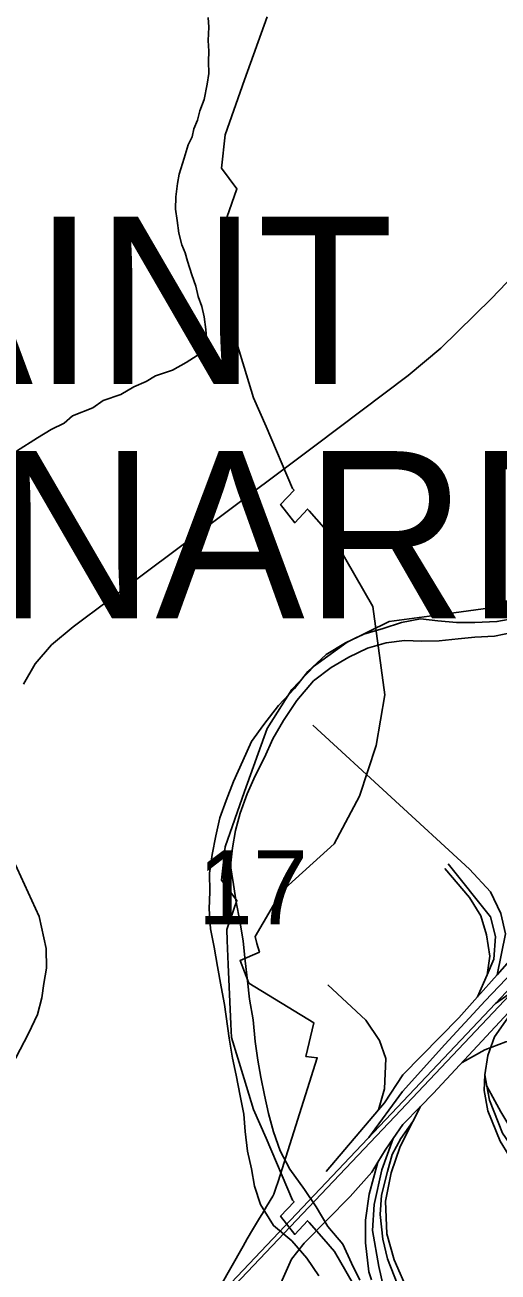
# Model space of a CAD drawing. Extents: x -8.2 to 38.5, y -0.1 to 21.9.
# Drawn here: x 7.39 to 7.658, y 19.204 to 19.91 of the extents above; entities that cross this region are included whole.
import ezdxf

# ---------------------------------------------------------------- set-up
doc = ezdxf.new("R2010")
doc.units = 0
for name, color, linetype in [('Default', 7, 'Continuous'), ('GM_X_County_Road_Text', 7, 'Continuous'), ('GM_X_County_Subdivision', 7, 'Continuous'), ('GM_X_Minor_River', 7, 'Continuous'), ('GM_X_Section_Text', 7, 'Continuous'), ('GM_X_Township_Text', 7, 'Continuous'), ('GM_X_US_Location', 7, 'Continuous')]:
    doc.layers.add(name, color=color, linetype=linetype)

msp = doc.modelspace()

# ---------------------------------------------------------------- linework, layer by layer
at = {"layer": 'Default'}
msp.add_lwpolyline([(7.49638, 19.18829), (7.50654, 19.20627), (7.51348, 19.21855), (7.51582, 19.2227), (7.51887, 19.22777), (7.52277, 19.23424), (7.52409, 19.23642), (7.52447, 19.23706), (7.5268, 19.24092), (7.53033, 19.24678), (7.53097, 19.24785), (7.53205, 19.25126), (7.53327, 19.25511), (7.55545, 19.32513), (7.54907, 19.32586), (7.55347, 19.34499), (7.5168, 19.36741), (7.51182, 19.38022), (7.52277, 19.385), (7.52121, 19.38972), (7.52028, 19.39384), (7.53527, 19.41927), (7.56494, 19.44617), (7.57934, 19.47321), (7.58883, 19.50191), (7.59369, 19.53055), (7.58683, 19.58065), (7.57155, 19.60728), (7.56515, 19.61843), (7.5592, 19.62524), (7.55087, 19.63476), (7.54999, 19.63576), (7.54273, 19.62802), (7.53468, 19.63828), (7.54233, 19.64639), (7.54151, 19.64733), (7.52648, 19.68246), (7.51949, 19.69877), (7.51414, 19.71609), (7.50691, 19.73949), (7.50659, 19.74696), (7.50513, 19.78088), (7.50454, 19.79446), (7.50427, 19.80072), (7.51007, 19.81702), (7.50131, 19.82864), (7.50337, 19.84751), (7.51441, 19.87866), (7.52709, 19.91445)], dxfattribs=at)
at = {"layer": 'GM_X_Minor_River'}
for points in [[(7.38532, 19.66843), (7.39732, 19.67609), (7.40505, 19.68082), (7.41237, 19.68442), (7.41705, 19.68848), (7.42858, 19.69311), (7.43439, 19.69713), (7.44437, 19.70066), (7.45172, 19.70502), (7.45864, 19.70787), (7.46405, 19.71115), (7.47364, 19.7143), (7.48136, 19.71865), (7.48756, 19.72267), (7.49225, 19.72749), (7.49276, 19.73242), (7.49251, 19.73737), (7.49157, 19.74463), (7.4902, 19.75038), (7.48807, 19.75615), (7.48671, 19.7619), (7.4846, 19.76843), (7.48215, 19.77611), (7.48075, 19.78072), (7.47897, 19.78533), (7.47724, 19.79185), (7.4763, 19.79911), (7.47533, 19.80561), (7.47551, 19.81245), (7.47648, 19.82004), (7.47738, 19.82534), (7.48029, 19.83439), (7.48239, 19.84195), (7.48479, 19.84645), (7.48567, 19.85099), (7.48771, 19.85588), (7.48899, 19.86117), (7.49144, 19.86758), (7.4932, 19.87628), (7.49412, 19.88235), (7.49392, 19.8892), (7.49408, 19.89491), (7.49386, 19.901), (7.49407, 19.90861), (7.49383, 19.91394)], [(7.66768, 19.57401), (7.65701, 19.57202), (7.64448, 19.57161), (7.63424, 19.57151), (7.62365, 19.57256), (7.61382, 19.57358), (7.60315, 19.5716), (7.59282, 19.56809), (7.58173, 19.56498), (7.57136, 19.55995), (7.56056, 19.55342), (7.55005, 19.54384), (7.54258, 19.53417), (7.53359, 19.52455), (7.52533, 19.51378), (7.51823, 19.5041), (7.51338, 19.49323), (7.50813, 19.48161), (7.50403, 19.47071), (7.50035, 19.46095), (7.49817, 19.45076), (7.49598, 19.44019), (7.49454, 19.4296), (7.49463, 19.41898), (7.49436, 19.40949), (7.49518, 19.39808), (7.49717, 19.38778), (7.49913, 19.37672), (7.50109, 19.36528), (7.50309, 19.35536), (7.50559, 19.33631), (7.50755, 19.32487), (7.50956, 19.31533), (7.51188, 19.30349), (7.51387, 19.29319), (7.51473, 19.2833), (7.51594, 19.27226), (7.51832, 19.26233), (7.51994, 19.25241), (7.52344, 19.24207), (7.53069, 19.2301), (7.54106, 19.22146), (7.54951, 19.21174), (7.55644, 19.20168)], [(7.5795, 19.19915), (7.57484, 19.20877), (7.56983, 19.21954), (7.56139, 19.22964), (7.55488, 19.24082), (7.54832, 19.25049), (7.53992, 19.26211), (7.53452, 19.27251), (7.53066, 19.28324), (7.52791, 19.29357), (7.52554, 19.30388), (7.52355, 19.31418), (7.52193, 19.32372), (7.52033, 19.33439), (7.51915, 19.34657), (7.5172, 19.35839), (7.51598, 19.36867), (7.51478, 19.38009), (7.51357, 19.39113), (7.51161, 19.40257), (7.50963, 19.41325), (7.50801, 19.42316), (7.50641, 19.43383), (7.50746, 19.44405), (7.50925, 19.45387), (7.5118, 19.46367), (7.51589, 19.47456), (7.52034, 19.48469), (7.52557, 19.49517), (7.53041, 19.50567), (7.53639, 19.51613), (7.5439, 19.52731), (7.55331, 19.53844), (7.56339, 19.54613), (7.57341, 19.55192), (7.58378, 19.55695), (7.59449, 19.56008), (7.60476, 19.56131), (7.61461, 19.56104), (7.62447, 19.56115), (7.63513, 19.56237), (7.64463, 19.56325), (7.65564, 19.56371), (7.6667, 19.56606)]]:
    msp.add_lwpolyline(points, dxfattribs=at)
at = {"layer": 'GM_X_Section_Text'}
msp.add_lwpolyline([(7.58683, 19.17776), (7.57155, 19.20439), (7.56515, 19.21554), (7.5592, 19.22235), (7.55087, 19.23188), (7.54999, 19.23288), (7.54273, 19.22513), (7.53468, 19.23539), (7.54233, 19.2435), (7.54151, 19.24445), (7.52648, 19.27957), (7.51949, 19.29589), (7.51414, 19.3132), (7.50691, 19.3366), (7.50659, 19.34407), (7.50513, 19.378), (7.50454, 19.39157), (7.50427, 19.39783), (7.51007, 19.41414), (7.50131, 19.42575), (7.50337, 19.44462), (7.51441, 19.47577), (7.52709, 19.51157), (7.54115, 19.5336), (7.5539, 19.54709), (7.55592, 19.54854), (7.57236, 19.56034), (7.59613, 19.5721), (7.62437, 19.57592), (7.70592, 19.58695)], dxfattribs=at)
at = {"layer": 'GM_X_Township_Text'}
for points in [[(7.38927, 19.53661), (7.39594, 19.54811), (7.40527, 19.55894), (7.41743, 19.5691), (7.4376, 19.5841), (7.5541, 19.6716), (7.60693, 19.71127), (7.62543, 19.72677), (7.65394, 19.75491), (7.84937, 19.95949), (7.97641, 20.09542)], [(7.34944, 19.25695), (7.3921, 19.33878), (7.39727, 19.34961), (7.39977, 19.35911), (7.40093, 19.36711), (7.40227, 19.37594), (7.4021, 19.38694), (7.39827, 19.40511), (7.3816, 19.44128)]]:
    msp.add_lwpolyline(points, dxfattribs=at)
at = {"layer": 'GM_X_US_Location'}
for p, q in [((7.65717, 19.37212), (7.64614, 19.35966)), ((7.64614, 19.35966), (7.65149, 19.37211)), ((7.67679, 19.37031), (7.65625, 19.35588)), ((7.65017, 19.31556), (7.65135, 19.30906)), ((7.59011, 19.29574), (7.56041, 19.26072)), ((7.60951, 19.28912), (7.61378, 19.29753))]:
    msp.add_line(p, q, dxfattribs=at)
for points in [[(7.36387, 19.04639), (7.41591, 19.10159), (7.49331, 19.1836), (7.59753, 19.29364), (7.65625, 19.35588), (7.6834, 19.38472), (7.72777, 19.43149), (7.7971, 19.5053), (7.84789, 19.55902), (7.89217, 19.60594), (7.91784, 19.63299), (7.93925, 19.65618), (7.95733, 19.67597), (7.99335, 19.71755), (8.02419, 19.75465), (8.06578, 19.80791), (8.16286, 19.93568), (8.25321, 20.05471), (8.29997, 20.11571), (8.65685, 20.58718)], [(7.36567, 19.04468), (7.41772, 19.09988), (7.49512, 19.18189), (7.59934, 19.29193), (7.65806, 19.35417), (7.68521, 19.38302), (7.72958, 19.42978), (7.79891, 19.5036), (7.84969, 19.55732), (7.89398, 19.60423), (7.91965, 19.63129), (7.94108, 19.6545), (7.95919, 19.67432), (7.99525, 19.71594), (8.02613, 19.75309), (8.06775, 19.80639), (8.16484, 19.93417), (8.25519, 20.0532), (8.30194, 20.11421), (8.65884, 20.58568)], [(7.65717, 19.37212), (7.66185, 19.3952), (7.65921, 19.40688), (7.65346, 19.41904), (7.64162, 19.43187), (7.55301, 19.51341)], [(7.62765, 19.43236), (7.64146, 19.41592), (7.64787, 19.40556), (7.65116, 19.39471), (7.65297, 19.38271), (7.65149, 19.37211)], [(7.65149, 19.37211), (7.65527, 19.3809), (7.65626, 19.39372), (7.65346, 19.4049), (7.62946, 19.43499)], [(7.58459, 19.27998), (7.60365, 19.3061), (7.62765, 19.33273), (7.6505, 19.35739), (7.70529, 19.41489)], [(7.63732, 19.32248), (7.65017, 19.3297), (7.66217, 19.33414), (7.68766, 19.34071), (7.70722, 19.34844), (7.77183, 19.38017), (7.83134, 19.4096), (7.83787, 19.41298)], [(7.68355, 19.40147), (7.6699, 19.38649), (7.65717, 19.37212)], [(7.59011, 19.29574), (7.59345, 19.30758), (7.59428, 19.32467), (7.59066, 19.33487), (7.58293, 19.34637), (7.56139, 19.36643)], [(7.64614, 19.35966), (7.63554, 19.34769), (7.60381, 19.31547), (7.59345, 19.29968), (7.59011, 19.29574)], [(7.61378, 19.29753), (7.62091, 19.30487), (7.66365, 19.35074), (7.66936, 19.35654)], [(7.66936, 19.35654), (7.65576, 19.33693), (7.65182, 19.32641), (7.65017, 19.31556)], [(7.65017, 19.31556), (7.64984, 19.30668), (7.65182, 19.29517), (7.65888, 19.27791), (7.66908, 19.26131), (7.68009, 19.24832), (7.75473, 19.17779)], [(7.68223, 19.2618), (7.66842, 19.27906), (7.65921, 19.29451), (7.65135, 19.30906)], [(7.65135, 19.30906), (7.6528, 19.30109), (7.6602, 19.28251), (7.66809, 19.27101), (7.68091, 19.25687)], [(7.59841, 19.27949), (7.60381, 19.28728), (7.61378, 19.29753)], [(7.60951, 19.28912), (7.60266, 19.27939), (7.59789, 19.27035), (7.59526, 19.26081), (7.59181, 19.24733), (7.59099, 19.23632), (7.59247, 19.22251), (7.59526, 19.21133), (7.60266, 19.19209)], [(7.6071, 19.19226), (7.59888, 19.21067), (7.59477, 19.22547), (7.59411, 19.24388), (7.59723, 19.25999), (7.60233, 19.27495), (7.60951, 19.28912)], [(7.59841, 19.27949), (7.59197, 19.26163), (7.5877, 19.24207), (7.58671, 19.22727), (7.59033, 19.20689), (7.59625, 19.18025), (7.60212, 19.15381)], [(7.58976, 19.26602), (7.59378, 19.27281), (7.59841, 19.27949)], [(7.53471, 19.19612), (7.53558, 19.19916), (7.54084, 19.21116), (7.54808, 19.2202), (7.57405, 19.24651), (7.58638, 19.26032), (7.58976, 19.26602)], [(7.58976, 19.26602), (7.5849, 19.24782), (7.58277, 19.23319), (7.58277, 19.22037), (7.58457, 19.20393), (7.58619, 19.19942)]]:
    msp.add_lwpolyline(points, dxfattribs=at)

# ---------------------------------------------------------------- texts
at = {"layer": 'GM_X_County_Road_Text'}
msp.add_text('17', height=0.041856, rotation=0.00001, dxfattribs=at).set_placement((7.48796, 19.40075))
at = {"layer": 'GM_X_County_Subdivision'}
for s, p in [('SAINT', (7.22587, 19.70654)), ('BERNARD', (7.11212, 19.57385))]:
    msp.add_text(s, height=0.094697, rotation=0.00001, dxfattribs=at).set_placement(p)

doc.saveas('drawing.dxf')
